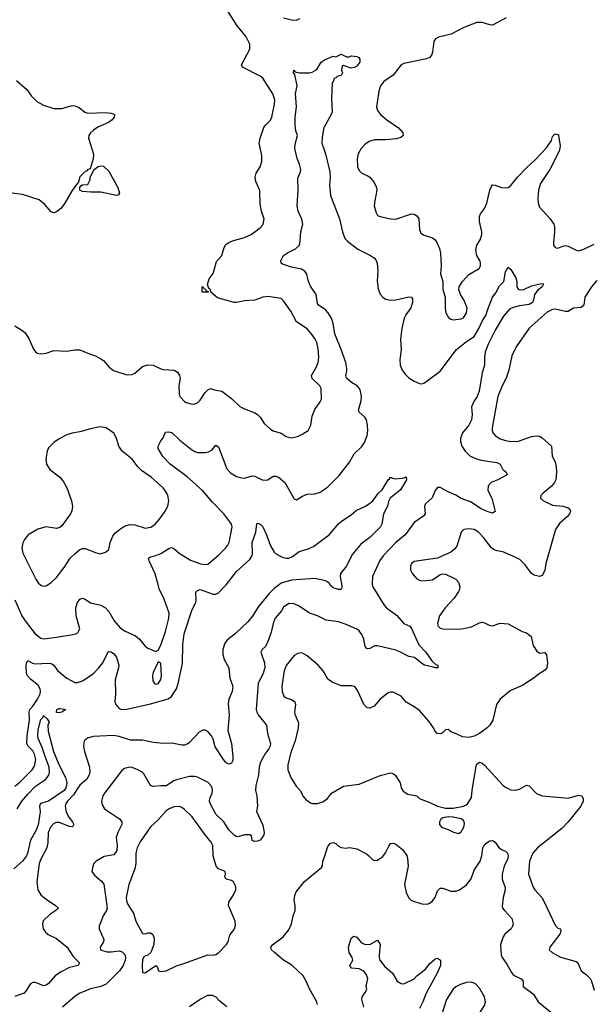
# Model space of a CAD drawing. Header units: inches. Extents: x 1682530 to 1839546, y 640742 to 791647.
# Tile 845 of 923: x 1807668 to 1812055, y 726792 to 734337. Entities that reach past the tile are written whole.
import ezdxf

# ---------------------------------------------------------------- set-up
doc = ezdxf.new("R2010")
doc.units = ezdxf.units.IN
doc.header["$MEASUREMENT"] = 0
for name, color, linetype in [('B8702', 7, 'Continuous'), ('B8703', 7, 'Continuous'), ('B8712', 7, 'Continuous'), ('B8713', 7, 'Continuous')]:
    doc.layers.add(name, color=color, linetype=linetype)

msp = doc.modelspace()

# ---------------------------------------------------------------- linework, layer by layer
at = {"layer": 'B8702', "color": 5}
for points, elevation in [([(1809645.2, 730000), (1809619.4, 729980.6), (1809580.1, 729939.9), (1809498.5, 729841.5), (1809450, 729763), (1809416.2, 729723.8), (1809324.2, 729635.8), (1809258.3, 729581.7), (1809240.3, 729559.7), (1809223.2, 729510), (1809224.7, 729470), (1809236.9, 729430), (1809271.4, 729371.4), (1809278.2, 729290), (1809300.7, 729230), (1809295.6, 729190), (1809270.2, 729129.8), (1809264.8, 729095.2), (1809273.5, 729006.5), (1809262.3, 728890), (1809290.3, 728790), (1809301.3, 728690), (1809299.9, 728660.1), (1809290, 728639), (1809270, 728632.7), (1809250, 728642), (1809230, 728667.3), (1809164.8, 728764.8), (1809150, 728823.7), (1809137.8, 728850), (1809110, 728882.7), (1809090, 728892.8), (1809070, 728892.4), (1809042.5, 728877.5), (1808970, 728799.1), (1808950, 728784.7), (1808930, 728777.6), (1808910, 728777.6), (1808833.2, 728793.2), (1808770, 728790.6), (1808690, 728799.2), (1808610, 728815), (1808516.5, 728816.5), (1808430, 728844.9), (1808387.1, 728853), (1808230, 728843.5), (1808188, 728832), (1808163, 728810), (1808156.4, 728770), (1808164.9, 728730), (1808203.5, 728610), (1808206.2, 728570), (1808201.4, 728550), (1808183.2, 728516.8), (1808130, 728470.8), (1808110, 728446.6), (1808081.5, 728398.5), (1808035.2, 728350), (1808021.1, 728330), (1808016.8, 728310), (1808025.3, 728265.3), (1808045.9, 728225.9), (1808071.8, 728190), (1808081.7, 728170), (1808079.1, 728160.9), (1808070, 728151.8), (1808050, 728155.1), (1807970, 728184.8), (1807950, 728186.6), (1807930, 728178.4), (1807904.3, 728150), (1807887.6, 728110), (1807884.6, 728030), (1807877.1, 727990), (1807833.2, 727910), (1807817.6, 727870), (1807799, 727730), (1807806.5, 727670), (1807830, 727630.4), (1807870, 727598), (1807943.8, 727550), (1807964.9, 727530), (1807946, 727510), (1807898.6, 727481.4), (1807848.1, 727431.9), (1807841.7, 727410), (1807847.4, 727370), (1807865.3, 727345.3), (1807886.9, 727326.9), (1807950, 727297.6), (1808032.9, 727230), (1808078.4, 727158.4), (1808125.3, 727110), (1808115.5, 727090), (1808050, 727074), (1807980.3, 727039.7), (1807940.3, 727010), (1807890, 726951.6), (1807870, 726938.7), (1807850, 726933.3), (1807790, 726959.6), (1807770, 726958.4), (1807751, 726950), (1807713.4, 726890), (1807701.3, 726878.7), (1807630, 726852)], 540), ([(1807630, 728463.2), (1807670, 728494.5), (1807763.4, 728590), (1807781.8, 728618.2), (1807791.4, 728668.6), (1807782.1, 728710), (1807770, 728734.9), (1807733.8, 728770), (1807723.8, 728790), (1807725.7, 728850), (1807744.3, 728970), (1807739.8, 729030), (1807746.8, 729050), (1807770, 729075.8), (1807805, 729130), (1807823.9, 729170), (1807828, 729190), (1807826.3, 729210), (1807810, 729237.8), (1807750, 729284.5), (1807729.1, 729310), (1807721.6, 729330), (1807717.6, 729382.4), (1807719.7, 729410), (1807730, 729425.5), (1807766.5, 729406.5), (1807790, 729400.1), (1807886.4, 729406.4), (1807910, 729404.2), (1807930, 729390.6), (1807958.7, 729350), (1808030, 729291.7), (1808090, 729258.7), (1808110, 729258.7), (1808150, 729271.8), (1808230, 729324.6), (1808274.7, 729370), (1808306.4, 729410), (1808346.9, 729493.1), (1808350, 729496.3), (1808370, 729492.4), (1808390, 729478), (1808410, 729453.4), (1808427.4, 729390), (1808426.3, 729370), (1808400.3, 729279.7), (1808402.2, 729170), (1808397, 729110), (1808404.2, 729090), (1808430, 729059), (1808451.1, 729051.1), (1808490, 729054.4), (1808670, 729094.6), (1808805.9, 729134.1), (1808830, 729150.9), (1808850, 729177.7), (1808868.3, 729210), (1808882.4, 729250), (1808916.7, 729403.3), (1808919, 729550), (1808928.4, 729630), (1808990, 729818), (1809016.3, 729870), (1809020.5, 729890), (1809017.2, 729950), (1809030, 729962.8), (1809050, 729970.3), (1809150, 729935.2), (1809170, 729935.6), (1809190, 729944.9), (1809243.1, 730000)], 540), ([(1807630, 729892.7), (1807683.8, 729770), (1807709.2, 729730), (1807787.8, 729630), (1807830, 729598.5), (1807853.9, 729593.9), (1807950, 729604.4), (1808075.1, 729624.9), (1808105.6, 729634.4), (1808116.6, 729643.4), (1808129.5, 729670), (1808101.4, 729770), (1808098.9, 729830), (1808110, 729870.4), (1808130, 729897), (1808150, 729905.3), (1808170, 729897), (1808210, 729869), (1808290, 729850.2), (1808326.4, 729830), (1808350, 729801.6), (1808391.7, 729730), (1808436.8, 729676.8), (1808470, 729653.8), (1808554.8, 729614.8), (1808585.3, 729590), (1808630, 729536.4), (1808650, 729521.6), (1808710, 729496), (1808730, 729504.7), (1808750, 729544.7), (1808784, 729650), (1808811, 729750), (1808812.6, 729790), (1808776, 729896), (1808736.6, 729976.6), (1808730.5, 730000)], 560), ([(1807840.2, 730000), (1807850, 729997.3), (1807870, 729999.1), (1807871.3, 730000)], 580), ([(1810000, 729743.7), (1809950, 729769.3), (1809888.7, 729790), (1809810, 729844.2), (1809770, 729861.1), (1809730, 729863), (1809690, 729834.5), (1809673.1, 729806.9), (1809626.3, 729750), (1809609.1, 729710), (1809595.9, 729644.1), (1809575.3, 729584.7), (1809550, 729533.2), (1809526, 729510), (1809514.8, 729490), (1809544, 729410), (1809547.2, 729370), (1809534.2, 729330), (1809495.2, 729250), (1809480.9, 729050), (1809484.2, 729030), (1809494, 729010), (1809559.5, 728930), (1809567.4, 728867.4), (1809589, 728790), (1809586.7, 728770), (1809577.3, 728750), (1809545.5, 728710), (1809513.1, 728646.9), (1809502, 728610), (1809496.5, 728550), (1809477.4, 728470), (1809475.8, 728430), (1809485.3, 728390), (1809488.7, 728310), (1809482.6, 728270), (1809530, 728166), (1809541.6, 728110), (1809537.6, 728090), (1809526.7, 728070), (1809510.3, 728050), (1809490, 728042.4), (1809470, 728038.9), (1809450, 728047.3), (1809443.2, 728083.2), (1809431.6, 728091.6), (1809390, 728091), (1809350, 728077.4), (1809330, 728076.2), (1809310, 728089.4), (1809270, 728129.6), (1809231.3, 728191.3), (1809170, 728249.7), (1809126.6, 728330), (1809123.1, 728350), (1809126, 728370), (1809142.6, 728410), (1809145.1, 728430), (1809143, 728450), (1809133.3, 728470), (1809112.2, 728492.2), (1809030, 728532.6), (1809010, 728537.7), (1808970, 728537.7), (1808870, 728513.5), (1808850, 728505.2), (1808790, 728466.3), (1808750, 728467.4), (1808690, 728460.4), (1808669.7, 728470), (1808618.4, 728558.4), (1808607, 728570), (1808572.3, 728590), (1808530, 728606.6), (1808510, 728609.7), (1808470, 728599.7), (1808450, 728583.6), (1808318, 728410), (1808305.3, 728390), (1808294.9, 728350), (1808299.9, 728319.9), (1808317.3, 728290), (1808433.3, 728213.3), (1808450.3, 728190), (1808450.3, 728170), (1808418.9, 728110), (1808406.3, 728070), (1808415.5, 728010), (1808413.2, 727970), (1808390, 727937.6), (1808315.4, 727924.6), (1808254, 727890), (1808236.3, 727870), (1808228.3, 727851.7), (1808222, 727810), (1808240.6, 727780.6), (1808294.8, 727734.8), (1808311.9, 727711.9), (1808336.2, 727550), (1808338, 727530), (1808332.8, 727510), (1808306.5, 727470), (1808277.3, 727390), (1808278.3, 727370), (1808311.8, 727290), (1808310.3, 727270), (1808284.4, 727230), (1808287.7, 727210), (1808334.8, 727194.8), (1808370, 727193.4), (1808430, 727201.2), (1808454.1, 727194.1), (1808473.3, 727173.3), (1808478, 727150), (1808475.2, 727130), (1808459.8, 727090), (1808431.9, 727048.1), (1808330, 726945.6), (1808290, 726927.6), (1808210, 726912.1), (1808125, 726875), (1808090, 726853), (1807994.9, 726770)], 560), ([(1810000, 729335.6), (1809991.6, 729350), (1809954.7, 729390), (1809870, 729463), (1809830, 729484.2), (1809798.6, 729481.5), (1809770, 729465.6), (1809710, 729387.6), (1809693.4, 729346.6), (1809677.6, 729230), (1809678.5, 729190), (1809692.5, 729152.5), (1809710, 729139.5), (1809750, 729128.8), (1809775.3, 729110), (1809781.7, 729090), (1809774.6, 729030), (1809776.7, 729016.7), (1809802.8, 728950), (1809800.7, 728910), (1809778.3, 728810), (1809748.6, 728730), (1809721.5, 728630), (1809721.3, 728590), (1809746.3, 728530), (1809785, 728464.9), (1809817.1, 728430), (1809842.5, 728382.5), (1809860.6, 728360.6), (1809895.6, 728335.6), (1809910.4, 728330.4), (1809950, 728332), (1809990, 728344.9), (1810000, 728352.1)], 580), ([(1807650, 728290.4), (1807683.7, 728350), (1807730, 728403.7), (1807790, 728462.9), (1807866, 728514), (1807891.2, 728548.8), (1807897, 728570), (1807894.6, 728610), (1807862.2, 728690), (1807840.5, 728760.5), (1807810, 728829.5), (1807808.4, 728850), (1807810, 728896), (1807830, 728973.4), (1807844.5, 728990), (1807850, 729004.7), (1807878.8, 728978.8), (1807893.2, 728953.2), (1807884.9, 728930), (1807886.2, 728886.2), (1807927.4, 728730), (1807968.6, 728628.6), (1808019.6, 728530), (1808029.2, 728490), (1808027.8, 728470), (1808022.6, 728450), (1808010, 728429.9), (1807890, 728348.6), (1807828.4, 728330), (1807821.1, 728310), (1807825.8, 728265.9), (1807808.7, 728168.7), (1807794, 728126), (1807750.1, 728050), (1807728.3, 727950), (1807720.1, 727930), (1807690.1, 727890), (1807622.4, 727830)], 520), ([(1809949.7, 726790), (1809944.7, 726810), (1809888.3, 726910), (1809862.6, 726970), (1809838.9, 727010), (1809751.9, 727091.9), (1809689.9, 727129.9), (1809619.7, 727190), (1809597.6, 727210), (1809591.8, 727230), (1809607, 727250), (1809687, 727310), (1809730, 727364), (1809750.8, 727409.2), (1809762.4, 727470), (1809777.6, 727510), (1809778.7, 727550), (1809769.7, 727590.3), (1809774.9, 727625.1), (1809786.6, 727653.4), (1809850, 727733.4), (1809980.5, 727839.5), (1809987.9, 727852.1), (1809991.6, 727890), (1810000, 727914.5)], 560), ([(1808970, 726775.2), (1809050, 726831.6), (1809110, 726861.3), (1809142.4, 726862.4), (1809170, 726850.7), (1809190, 726826), (1809254.6, 726774.6)], 560)]:
    msp.add_lwpolyline(points, dxfattribs=dict(at, elevation=elevation))
for points, elevation in [([(1808730, 729415.3), (1808690, 729335.3), (1808686, 729310), (1808688.5, 729270), (1808700.7, 729250), (1808710, 729244.4), (1808730, 729248.7), (1808750, 729281), (1808754, 729310), (1808750, 729406)], 560), ([(1807970, 729025.1), (1807950, 729029.3), (1807954, 729050), (1807970, 729059.1), (1807979.1, 729059.1), (1808022, 729050), (1807990, 729029.7)], 520), ([(1808890, 728307.1), (1808850, 728304.8), (1808813, 728290), (1808790, 728274.5), (1808730, 728206.2), (1808670, 728151.6), (1808590, 728036.9), (1808568.5, 727991.5), (1808557, 727950), (1808558.1, 727870), (1808551.5, 727830), (1808505.4, 727710), (1808484.4, 727610), (1808485.9, 727585.9), (1808496.1, 727556.1), (1808539.2, 727490), (1808559, 727430), (1808610, 727334), (1808630, 727333), (1808650, 727340.3), (1808670, 727341.1), (1808687.8, 727327.7), (1808697.5, 727297.5), (1808696.8, 727250), (1808671.7, 727188.3), (1808650, 727169.8), (1808621.7, 727158.3), (1808610, 727136), (1808606.5, 727086.5), (1808610, 727036), (1808630, 727032.4), (1808710, 727090.7), (1808721, 727081), (1808732, 727050), (1808750, 727044.9), (1808790, 727049), (1808870, 727087.7), (1808918.7, 727101.3), (1809090, 727164.7), (1809110, 727170.2), (1809153.2, 727170), (1809170, 727173.8), (1809190, 727186.5), (1809253.5, 727250), (1809266, 727270), (1809277.8, 727322.2), (1809314, 727370), (1809322.6, 727397.4), (1809317.8, 727430), (1809266.8, 727550), (1809270, 727575.5), (1809305.7, 727630), (1809323, 727670), (1809323.5, 727690), (1809317.4, 727710), (1809305.1, 727730), (1809290, 727741.3), (1809249.2, 727750), (1809240.7, 727770), (1809245.1, 727790), (1809241.2, 727810), (1809190, 727829.6), (1809173.6, 727850), (1809151, 727931), (1809147.8, 728010), (1809135.8, 728035.8), (1809089.8, 728090), (1808990, 728228.4), (1808930, 728285.1), (1808910, 728299.7)], 580)]:
    msp.add_lwpolyline(points, close=True, dxfattribs=dict(at, elevation=elevation))
at = {"layer": 'B8703', "color": 5}
for points, elevation in [([(1807631.3, 731991.3), (1807693.5, 731953.5), (1807710, 731938), (1807740.4, 731890), (1807772.8, 731812.8), (1807790, 731791), (1807802.5, 731782.5), (1807830, 731777.3), (1807870, 731780.7), (1807930, 731803), (1808030, 731798), (1808090, 731808.2), (1808130, 731807.7), (1808190, 731780.5), (1808250, 731760.5), (1808290, 731738), (1808310, 731724.9), (1808354.9, 731674.9), (1808387.9, 731647.9), (1808490, 731616.3), (1808530, 731619.1), (1808550, 731628), (1808610, 731678.4), (1808650, 731692.2), (1808690, 731688.5), (1808750, 731660.3), (1808770, 731655.3), (1808851.3, 731650), (1808877, 731637), (1808892.7, 731610), (1808896.4, 731590), (1808888.4, 731530), (1808890.4, 731470), (1808895.5, 731450), (1808930, 731410.6), (1808942.9, 731402.9), (1808990, 731390.5), (1809010, 731393), (1809030, 731402), (1809050, 731420.7), (1809090, 731481), (1809110, 731501), (1809129.5, 731510.5), (1809159.3, 731499.3), (1809218, 731490), (1809290, 731433), (1809354, 731374), (1809390, 731354), (1809470, 731324.9), (1809490, 731310.4), (1809510.3, 731290), (1809542.3, 731242.3), (1809590, 731198), (1809610, 731185.7), (1809670, 731167.4), (1809710, 731143.7), (1809750, 731134), (1809796.4, 731143.6), (1809837.6, 731162.4), (1809877, 731190), (1809897.6, 731230), (1809910, 731298), (1809928, 731350), (1809970, 731407.7), (1809980.5, 731430), (1809977.7, 731510), (1809968.4, 731530), (1809908.2, 731588.2), (1809904.5, 731610), (1809942.6, 731677.4), (1809954.6, 731710), (1809961, 731750), (1809955.3, 731815.3), (1809943.6, 731863.6), (1809931.8, 731890), (1809910, 731922.6), (1809869.2, 731969.2), (1809790, 732022), (1809744.2, 732104.2), (1809690, 732183.7), (1809670, 732200.7), (1809570, 732216.9), (1809530, 732211.3), (1809470, 732188.7), (1809390, 732182.4), (1809330, 732169.7), (1809310, 732169.7), (1809184.4, 732204.4), (1809133.2, 732250), (1809130, 732266), (1809118, 732278), (1809108, 732308), (1809120.7, 732350), (1809150, 732391), (1809175.8, 732484.2), (1809217, 732530), (1809234.7, 732590), (1809246.9, 732613.1), (1809269.4, 732630), (1809297.8, 732642.2), (1809391.6, 732668.4), (1809440.9, 732690), (1809510, 732740.7), (1809530, 732766), (1809537.2, 732782.8), (1809542, 732810), (1809521.6, 732870), (1809510, 732926), (1809507.2, 733027.2), (1809476.2, 733096.2), (1809471.6, 733130), (1809479.4, 733160.6), (1809509.6, 733210), (1809522, 733250), (1809524.4, 733295.6), (1809504, 733390), (1809509.7, 733430), (1809538.7, 733510), (1809551, 733529), (1809590, 733568), (1809599.1, 733590), (1809619.7, 733690), (1809622, 733722), (1809608.1, 733768.1), (1809530, 733887.6), (1809510, 733904.7), (1809374, 733974), (1809367.3, 733990), (1809430.8, 734110), (1809430.8, 734150), (1809399.4, 734210), (1809333.6, 734290), (1809145, 734590)], 580), ([(1809690, 734351.8), (1809750, 734335.3), (1809790, 734332.7), (1809813.7, 734346.3)], 580), ([(1810000, 732120.7), (1809958, 732150), (1809950, 732162), (1809939.4, 732230), (1809894.9, 732294.9), (1809879.9, 732330), (1809867.9, 732387.9), (1809851.8, 732410), (1809825.8, 732425.8), (1809750, 732441.2), (1809682.2, 732462.3), (1809671.8, 732471.8), (1809669.6, 732490), (1809689.6, 732530), (1809719.5, 732550), (1809780.2, 732579.8), (1809811.4, 732608.6), (1809818, 732642), (1809821.7, 732710), (1809837.8, 732770), (1809830, 732807.8), (1809801.2, 732870), (1809793, 732910), (1809802.6, 733030), (1809797.7, 733122.3), (1809818.4, 733170), (1809820.7, 733190), (1809811.5, 733230), (1809793.4, 733273.4), (1809775.8, 733350), (1809777.7, 733382.3), (1809797, 733450), (1809784.7, 733484.7), (1809777.7, 733530), (1809778.7, 733590), (1809788, 733670), (1809782, 733770), (1809794, 733830), (1809776, 733916), (1809766, 733930), (1809768, 733950), (1809778, 733938), (1809810.6, 733930.6), (1809889.6, 733930.4), (1809910, 733934.9), (1809943.8, 733956.2), (1809978.4, 734010), (1810000, 734027.8)], 560), ([(1807643, 733870), (1807721.7, 733801.7), (1807758.4, 733750), (1807800.5, 733710), (1807850, 733681.3), (1807930, 733655.6), (1807990, 733655.2), (1808070, 733678), (1808090, 733676.9), (1808123.5, 733663.5), (1808167.7, 733627.7), (1808190, 733621.3), (1808326, 733626), (1808370, 733619.5), (1808394.8, 733610), (1808393, 733590), (1808377.1, 733570), (1808348, 733550), (1808267.8, 733512.2), (1808232.7, 733490), (1808210.4, 733470), (1808197.6, 733450), (1808194.9, 733430), (1808233.4, 733306.6), (1808230.7, 733270), (1808207.1, 733192.9), (1808190, 733188.7), (1808182.5, 733177.5), (1808170, 733173.6), (1808130, 733133.6), (1808115.3, 733084.7), (1808110, 733084), (1808070, 733029), (1808010, 732924), (1807982.8, 732890), (1807950, 732863.7), (1807930, 732856), (1807910, 732865.2), (1807860.1, 732920.1), (1807816.9, 732956.9), (1807690, 732996.1), (1807610, 733007.1)], 580), ([(1810000, 733514.4), (1809997.4, 733510), (1809984.1, 733435.9), (1809982.3, 733390), (1810000, 733340.6)], 560), ([(1807871.3, 730000), (1807910, 730024.9), (1807950, 730062), (1808010, 730140.5), (1808055.4, 730210), (1808092.4, 730247.6), (1808130, 730276.4), (1808150, 730283.7), (1808170, 730283.7), (1808250, 730253), (1808285.2, 730245.2), (1808324.5, 730255.5), (1808350, 730278), (1808361.3, 730330), (1808380.8, 730379.2), (1808398, 730402), (1808432, 730430), (1808470, 730454.9), (1808510, 730468.9), (1808550, 730465.2), (1808630, 730440.2), (1808672.8, 730447.2), (1808705.6, 730470), (1808740.5, 730510), (1808782.9, 730570), (1808802, 730610), (1808809.6, 730650), (1808803.6, 730690), (1808795.1, 730710), (1808766.9, 730750), (1808677.2, 730830), (1808601.6, 730881.6), (1808572.2, 730910), (1808530, 730968.4), (1808454.3, 731030), (1808428, 731070), (1808409.6, 731129.7), (1808389.5, 731169.5), (1808330, 731209), (1808283.5, 731216.5), (1808210, 731202.7), (1808130, 731178), (1808070, 731169.5), (1808030, 731157), (1807970, 731125.1), (1807930, 731096.2), (1807890, 731055.1), (1807878.7, 731030), (1807867.2, 730970), (1807872.7, 730930), (1807899.1, 730890), (1807974.4, 730834.4), (1808001.4, 730801.4), (1808028.9, 730748.9), (1808064.4, 730650), (1808072.2, 730607.8), (1808066.9, 730573.1), (1808057.1, 730550), (1807990, 730459), (1807974.9, 730445.1), (1807950, 730439.3), (1807870, 730449.6), (1807807.1, 730432.9), (1807734, 730390), (1807705.5, 730354.5), (1807692.5, 730327.5), (1807685.5, 730290), (1807692.4, 730250), (1807793, 730050), (1807810, 730022.8), (1807830, 730002.8), (1807840.2, 730000)], 580), ([(1808730.5, 730000), (1808706.6, 730090), (1808659.8, 730190), (1808655.1, 730210), (1808670, 730221.7), (1808710, 730231.1), (1808750, 730247.1), (1808810, 730284), (1808830, 730291.5), (1808850, 730285.3), (1808890, 730250.3), (1808976.6, 730196.6), (1809052.8, 730167.2), (1809090, 730161.1), (1809110, 730165.3), (1809190, 730233.4), (1809247.8, 730290), (1809262.6, 730310), (1809272.1, 730330), (1809296.3, 730450), (1809291.2, 730470), (1809278.9, 730490), (1809232.1, 730550), (1809141.7, 730641.7), (1809070, 730725.5), (1808950, 730835), (1808820.7, 730930), (1808765.1, 730990), (1808729.2, 731050), (1808729, 731070), (1808749.2, 731110), (1808767, 731133), (1808784.5, 731175.5), (1808810, 731179.3), (1808835.5, 731170), (1808894.9, 731114.9), (1808984.1, 731044.1), (1809010, 731027.7), (1809030, 731021.5), (1809090, 731020.2), (1809114.5, 731025.5), (1809140.8, 731039.2), (1809170, 731077.3), (1809190, 731064), (1809256.2, 730896.2), (1809283.8, 730863.8), (1809330, 730837.1), (1809370, 730825.5), (1809390, 730824.9), (1809450, 730842), (1809470, 730838), (1809526, 730810), (1809550, 730807.4), (1809570, 730812.2), (1809610, 730838), (1809630, 730838), (1809650, 730830.5), (1809700.5, 730790), (1809770, 730666), (1809790, 730658), (1809833.8, 730686.2), (1809870, 730700.7), (1809930, 730704.9), (1809970, 730715.5), (1810000, 730736.3)], 560), ([(1809243.1, 730000), (1809250, 730007.2), (1809330, 730108.6), (1809430, 730200.4), (1809448.4, 730230), (1809452.5, 730247.5), (1809449.2, 730330), (1809476.8, 730410), (1809485.3, 730474.7), (1809490, 730478), (1809510, 730470.3), (1809530.1, 730450.1), (1809558.6, 730390), (1809590, 730306), (1809616.4, 730256.4), (1809626.6, 730246.6), (1809679, 730219), (1809710, 730210.3), (1809730, 730211.4), (1809757.5, 730222.5), (1809810, 730260.9), (1809878.6, 730281.4), (1809918.9, 730301.1), (1810000, 730361)], 540), ([(1810000, 730039.2), (1809930, 730054.8), (1809750, 730041.6), (1809670, 730018.6), (1809645.2, 730000)], 540)]:
    msp.add_lwpolyline(points, dxfattribs=dict(at, elevation=elevation))
at = {"layer": 'B8703', "color": 5, "elevation": 580}
for points in [[(1808410, 732989.6), (1808290, 733016.2), (1808215.5, 733015.5), (1808150, 733021.2), (1808129.2, 733030), (1808129, 733051), (1808136.4, 733063.6), (1808148.7, 733071.3), (1808190, 733074), (1808208, 733110), (1808208, 733130), (1808238, 733190), (1808270, 733211), (1808290, 733216), (1808310, 733213.4), (1808350, 733176), (1808420.4, 733050), (1808432.8, 733007.2), (1808424.5, 732995.5)], [(1809110, 732248), (1809066, 732250), (1809066, 732290), (1809070, 732292), (1809078, 732278), (1809092.7, 732272.7), (1809098, 732258), (1809114, 732254)]]:
    msp.add_lwpolyline(points, close=True, dxfattribs=at)
at = {"layer": 'B8712', "color": 5}
for points, elevation in [([(1810370.4, 730000), (1810372.7, 729990), (1810461.1, 729850), (1810478.4, 729830), (1810555.1, 729775.1), (1810610, 729710.3), (1810656.4, 729690), (1810670, 729670.6), (1810725.5, 729545.5), (1810779.5, 729490), (1810824.4, 729424.4), (1810855.9, 729395.9), (1810870.7, 729390), (1810871.3, 729370), (1810850, 729369.5), (1810836.5, 729376.5), (1810770, 729392), (1810750, 729402.9), (1810692.7, 729450), (1810650, 729458.3), (1810576.3, 729496.3), (1810550, 729504.7), (1810410, 729539.3), (1810390, 729539.8), (1810350, 729519.6), (1810330, 729515.1), (1810314.7, 729534.7), (1810304.9, 729590), (1810290, 729625.4), (1810270, 729655.1), (1810250, 729668), (1810170, 729703.5), (1810110, 729722.7), (1810015.6, 729735.6), (1810000, 729743.7)], 560), ([(1811037.5, 730000), (1811040.3, 729990), (1811038, 729970), (1811030, 729955.1), (1810996.5, 729903.5), (1810927, 729830), (1810885.2, 729770), (1810869.3, 729709.3), (1810874, 729690), (1810890, 729675.3), (1810910, 729669.1), (1811030, 729667.2), (1811068.7, 729671.3), (1811130, 729684.9), (1811190, 729715.5), (1811210, 729719.1), (1811230, 729716.3), (1811270, 729694.9), (1811290, 729692.7), (1811350, 729713.4), (1811410, 729707.7), (1811518, 729650), (1811550, 729639.1), (1811586.8, 729610), (1811602, 729542), (1811630, 729498.8), (1811650, 729483), (1811690, 729487.3), (1811704.9, 729470), (1811711.8, 729408.2), (1811706.7, 729370), (1811689.1, 729350.9), (1811640.2, 729319.8), (1811610, 729294), (1811522.2, 729237.8), (1811426.4, 729193.6), (1811349.4, 729130.6), (1811320.8, 729090), (1811291.7, 728970), (1811270.3, 728930), (1811250.3, 728910), (1811190, 728867.1), (1811150, 728847.6), (1811110, 728836.2), (1811060.7, 728840.7), (1811007.3, 728867.3), (1810976.6, 728876.6), (1810950, 728898), (1810930, 728896), (1810907.7, 728872.3), (1810894.2, 728865.8), (1810867.6, 728867.6), (1810847.3, 728887.3), (1810838, 728910), (1810801.4, 728961.4), (1810730, 729043.5), (1810690, 729072.4), (1810630, 729106.3), (1810590, 729153.6), (1810530, 729182.9), (1810510, 729185.1), (1810490, 729179.5), (1810430.4, 729130), (1810384.4, 729075.6), (1810350, 729060.7), (1810330, 729064.5), (1810307.6, 729087.6), (1810257.2, 729197.2), (1810239.5, 729219.5), (1810230, 729227.3), (1810210, 729233.6), (1810130, 729232.3), (1810061.5, 729261.5), (1810030, 729284), (1810000, 729335.6)], 580), ([(1810134.8, 730000), (1810136.5, 729990), (1810130.3, 729969.7), (1810110, 729969.5), (1810070, 729982.9), (1810051, 730000)], 540), ([(1810000, 728352.1), (1810025.1, 728370), (1810057.4, 728410), (1810150, 728463.8), (1810270, 728479.6), (1810430, 728546.7), (1810510, 728564.9), (1810530, 728560.7), (1810546.2, 728546.2), (1810582.8, 728490), (1810590.5, 728450), (1810605.5, 728425.5), (1810642, 728402), (1810710, 728390.7), (1810731, 728370), (1810750, 728360.5), (1810810, 728339.5), (1810870, 728311.5), (1810930, 728295.5), (1810990, 728294.2), (1811069, 728310), (1811095.5, 728324.5), (1811130, 728376), (1811134.2, 728430), (1811164.2, 728615.8), (1811170, 728631.3), (1811190, 728646.8), (1811210, 728640.7), (1811230, 728624.9), (1811371.8, 728470), (1811390, 728455.2), (1811430, 728436), (1811470, 728432.2), (1811498, 728442), (1811550.5, 728470.5), (1811570, 728467.3), (1811626.9, 728406.9), (1811670.4, 728390.4), (1811870, 728372), (1811950, 728394.4), (1811974.8, 728390), (1811986, 728366), (1811984.2, 728350), (1811966.9, 728310), (1811870, 728191), (1811821, 728139), (1811635.6, 727990), (1811599.1, 727950), (1811574.7, 727890), (1811565.5, 727790), (1811600.9, 727690), (1811613.4, 727670), (1811667.8, 727610), (1811683.8, 727583.8), (1811770, 727398.8), (1811790, 727374.8), (1811811.3, 727370), (1811814, 727350), (1811804.9, 727330), (1811728.5, 727230), (1811724.4, 727210), (1811748, 727190), (1811810, 727154.5), (1811930, 727119.3), (1811942.8, 727110), (1811970, 727048), (1812010, 727018), (1812037.6, 726990), (1812049, 726969), (1812070, 726901)], 580), ([(1810000, 727914.5), (1810030, 728002), (1810050, 728027.2), (1810070, 728033.1), (1810090, 728025.3), (1810107.8, 728007.8), (1810130, 727994.7), (1810170, 727988.7), (1810190, 727994), (1810210, 727992.2), (1810250, 727983.1), (1810324.4, 727944.4), (1810344, 727930), (1810370, 727901), (1810390, 727894.8), (1810410, 727897.3), (1810450, 727926), (1810470, 727952.7), (1810495, 728004.9), (1810510, 728024.4), (1810530, 728027), (1810550, 728019.5), (1810599.6, 727979.6), (1810633.6, 727933.6), (1810640.3, 727910), (1810643.7, 727850), (1810616.4, 727710), (1810628.7, 727650), (1810646, 727610), (1810670, 727587.3), (1810750, 727562.8), (1810790, 727558.8), (1810810, 727566.8), (1810830, 727584), (1810850, 727610.8), (1810870, 727660.7), (1810890, 727681.6), (1810910, 727681.3), (1810970, 727658.9), (1811010, 727658), (1811038, 727670), (1811090, 727708.2), (1811125.9, 727754.1), (1811150, 727820.7), (1811195.6, 727890), (1811208.7, 727930), (1811215.6, 727990), (1811230, 728015.8), (1811250, 728031.8), (1811270, 728044.4), (1811290, 728047.7), (1811310, 728034), (1811336.5, 727996.5), (1811359.6, 727979.6), (1811390, 727965.5), (1811405.5, 727950), (1811410.2, 727930.2), (1811407.1, 727910), (1811378.8, 727850), (1811364.4, 727790), (1811364, 727750), (1811388.1, 727688.1), (1811388.1, 727670), (1811371.3, 727610), (1811365.1, 727545.1), (1811367.3, 727530), (1811381.6, 727510), (1811437.6, 727450), (1811448.4, 727410), (1811444.4, 727390), (1811432.7, 727370), (1811384.4, 727330), (1811372, 727310), (1811350.4, 727250), (1811355.5, 727170), (1811364, 727150), (1811400.9, 727100.9), (1811434.9, 727034.9), (1811450, 727015.5), (1811510, 726987.3), (1811524.9, 726970), (1811526, 726930), (1811603.6, 726870), (1811640.9, 726810), (1811750, 726721.3)], 560), ([(1810304.7, 726770), (1810288.4, 726831.5), (1810291.3, 726850), (1810318.9, 726890), (1810327.3, 726910), (1810321.2, 726930), (1810335.4, 726990), (1810322.8, 727022.8), (1810305.6, 727045.6), (1810270, 727064.4), (1810210, 727069.6), (1810197.2, 727090), (1810219.3, 727130), (1810215.1, 727150), (1810192, 727190), (1810186, 727230), (1810203.7, 727290), (1810210, 727301), (1810226.8, 727313.2), (1810250, 727306.8), (1810285.3, 727265.3), (1810310, 727253.4), (1810350, 727251), (1810410, 727284.7), (1810430.3, 727250.3), (1810421.1, 727170), (1810421.1, 727150), (1810427.2, 727130), (1810463.9, 727083.9), (1810523.7, 727030), (1810560.5, 726970), (1810590, 726950.5), (1810610, 726948.2), (1810690, 726987.2), (1810710, 727010.4), (1810777.5, 727062.5), (1810810, 727103.8), (1810850, 727140.7), (1810870, 727144.7), (1810890.6, 727130.6), (1810892.4, 727090), (1810865.7, 727030), (1810782.6, 726877.4), (1810755.8, 726810), (1810730, 726760.5)], 540)]:
    msp.add_lwpolyline(points, dxfattribs=dict(at, elevation=elevation))
for points, elevation in [([(1810950, 728228.6), (1810910, 728222.3), (1810893.7, 728210), (1810884.2, 728190), (1810883.2, 728170), (1810898.4, 728150), (1810950, 728132.9), (1810990.2, 728110.2), (1811030, 728100.8), (1811050, 728113.4), (1811070.7, 728150), (1811075.5, 728175.6), (1811072.8, 728192.8), (1811064.4, 728204.4), (1811050, 728213.7), (1810990, 728226.2)], 580), ([(1811130, 726960.7), (1811090, 726958.7), (1811050, 726946.3), (1811010, 726926), (1810990, 726907.6), (1810938.9, 726830), (1810899.6, 726710), (1810902.3, 726610), (1810910, 726582.8), (1810923.7, 726563.7), (1810950, 726550.4), (1810970, 726547.6), (1811070, 726549.1), (1811090, 726559.5), (1811110, 726577.6), (1811168.3, 726650), (1811193.6, 726726.4), (1811230, 726782), (1811237.2, 726810), (1811230, 726849.2), (1811190, 726916), (1811161.2, 726950)], 560)]:
    msp.add_lwpolyline(points, close=True, dxfattribs=dict(at, elevation=elevation))
at = {"layer": 'B8713', "color": 5}
for points, elevation in [([(1811394.8, 734350), (1811290, 734295.6), (1811270, 734296.9), (1811210, 734316.3), (1811170, 734315.1), (1811070, 734277.6), (1810973, 734227), (1810876.2, 734203.8), (1810854, 734190), (1810840.5, 734170), (1810831.7, 734088.3), (1810826.4, 734070), (1810810, 734047), (1810783.9, 734036.1), (1810610, 734002), (1810590.8, 733990), (1810530, 733912), (1810458, 733862), (1810432.7, 733830), (1810418.4, 733790), (1810401.3, 733670), (1810410, 733640.7), (1810432.2, 733610), (1810481.3, 733570), (1810570, 733508.7), (1810603.8, 733470), (1810605.5, 733450), (1810587.2, 733432.8), (1810555.9, 733424.1), (1810470, 733415.6), (1810390, 733416), (1810350, 733406.3), (1810315.9, 733384.1), (1810283.8, 733350), (1810262.4, 733310), (1810254.4, 733270), (1810257.1, 733210), (1810270, 733181), (1810290, 733160.7), (1810330, 733144), (1810350.8, 733130), (1810383, 733090), (1810401.3, 733050), (1810403.7, 733030), (1810387.6, 732950), (1810384.6, 732910), (1810398, 732858), (1810410, 732837.3), (1810430, 732827.7), (1810510.4, 732810.4), (1810548.7, 732808.7), (1810670, 732848.8), (1810690, 732846.7), (1810710, 732834.9), (1810726.7, 732810), (1810730.4, 732730), (1810742, 732702), (1810766.2, 732686.2), (1810830, 732666), (1810850, 732650.5), (1810864.9, 732630), (1810884.2, 732584.2), (1810892.5, 732547.5), (1810896.3, 732450), (1810890.6, 732390), (1810910.5, 732330), (1810910.6, 732270), (1810928, 732210), (1810926.4, 732130), (1810932.7, 732090), (1810954.4, 732054.4), (1810970, 732041), (1810990, 732036), (1811050, 732044.9), (1811067.1, 732052.9), (1811089.8, 732090.2), (1811095.3, 732130), (1811070.9, 732190.9), (1811044.5, 732230), (1811032, 732270), (1811034.5, 732290), (1811059.5, 732330), (1811110, 732383), (1811189, 732430), (1811197.2, 732450), (1811199, 732470), (1811194.6, 732485.4), (1811169.3, 732530), (1811162, 732570), (1811169.6, 732610), (1811195.6, 732650), (1811209.7, 732690), (1811209.7, 732710), (1811190.9, 732790), (1811191.8, 732828.2), (1811199.1, 732850), (1811228.3, 732890), (1811245.7, 732930), (1811270, 733031), (1811281.7, 733058.3), (1811290, 733070.6), (1811310, 733068), (1811358, 733050), (1811390, 733047.2), (1811410, 733051.8), (1811430, 733067.2), (1811481.5, 733130), (1811550, 733202), (1811617.6, 733262.4), (1811705, 733355), (1811741.3, 733410), (1811750, 733441), (1811770, 733462.8), (1811790, 733458), (1811794.8, 733450), (1811808.2, 733370), (1811805.7, 733350), (1811800.3, 733330), (1811730.2, 733190), (1811658.1, 733081.9), (1811643.8, 733030), (1811638, 732970), (1811640.2, 732930), (1811650, 732901.3), (1811731.6, 732810), (1811758.9, 732770), (1811766, 732750), (1811766, 732710), (1811756.4, 732630), (1811758, 732610), (1811770, 732590.8), (1811790, 732586), (1811830, 732602.6), (1811850, 732605.8), (1811870, 732602.2), (1811930, 732570.2), (1811950, 732566.5), (1811990, 732578.3), (1812070, 732616.1)], 580), ([(1810000, 734027.8), (1810002.7, 734030), (1810070, 734056), (1810090, 734052), (1810130, 734071.3), (1810171.1, 734051.1), (1810190, 734051), (1810210, 734059.1), (1810250, 734054.9), (1810266.2, 734046.2), (1810274.2, 734034.2), (1810274.9, 734010), (1810250, 733980.7), (1810230, 733969.5), (1810206.3, 733966.3), (1810150, 733986), (1810138, 733982), (1810134, 733950), (1810142, 733930), (1810132, 733910), (1810098, 733902), (1810094, 733890), (1810074, 733886), (1810074, 733874), (1810062, 733850), (1810058, 733730), (1810062, 733630), (1810055.5, 733610), (1810000, 733514.4)], 560), ([(1810000, 733340.6), (1810010.9, 733310), (1810044.2, 733170), (1810046.1, 733130), (1810040.9, 733070), (1810050.2, 732990.2), (1810118.2, 732810), (1810140.6, 732710), (1810160, 732660), (1810178.7, 732638.7), (1810258.7, 732578.7), (1810356.3, 732530), (1810385.5, 732510), (1810396.5, 732496.5), (1810405.7, 732470), (1810411.2, 732411.2), (1810406.5, 732333.5), (1810415.3, 732275.3), (1810430, 732233.4), (1810450.4, 732210), (1810470, 732195.3), (1810510, 732187.4), (1810550, 732190.2), (1810650, 732212.2), (1810670, 732210.5), (1810677.3, 732197.3), (1810677, 732170), (1810664.9, 732130), (1810625.2, 732074.8), (1810614, 732050), (1810596, 731970), (1810585.2, 731890), (1810591.1, 731810), (1810581.6, 731730), (1810582.4, 731690), (1810598, 731650), (1810620.4, 731620.4), (1810650, 731591.8), (1810690, 731566), (1810730, 731548.8), (1810750, 731547), (1810770, 731553.7), (1810890, 731643.6), (1811015.6, 731810), (1811090.8, 731870), (1811150.3, 731909.7), (1811184.7, 731970), (1811210, 732026), (1811239.2, 732070), (1811250.9, 732110.9), (1811290.7, 732210), (1811317, 732243), (1811343.1, 732296.9), (1811377.7, 732330), (1811390, 732404.7), (1811410, 732441), (1811430, 732422), (1811470, 732358.4), (1811475.5, 732330), (1811475.5, 732290), (1811490.2, 732270.2), (1811510, 732266), (1811530, 732269.1), (1811590, 732297.8), (1811653.8, 732313.8), (1811676.3, 732316.3), (1811681, 732310), (1811670.5, 732290), (1811636.9, 732263.1), (1811612.4, 732230), (1811605.3, 732190), (1811596.5, 732170), (1811570, 732154), (1811496.7, 732143.3), (1811449.3, 732130.7), (1811421.7, 732118.3), (1811374.5, 732065.5), (1811310, 731956.9), (1811256.1, 731850), (1811233.6, 731790), (1811228.3, 731750), (1811230.2, 731690), (1811210.9, 731630), (1811187.9, 731490), (1811172.8, 731450), (1811146, 731410), (1811129.4, 731370), (1811135.4, 731310), (1811128.6, 731271.4), (1811110, 731229.6), (1811060.3, 731170), (1811044, 731130), (1811044.8, 731104.8), (1811054.3, 731070), (1811081.7, 731030), (1811115.6, 730995.6), (1811155.7, 730975.7), (1811201.4, 730961.4), (1811324.5, 730944.5), (1811348, 730930), (1811370.4, 730890.4), (1811396, 730870), (1811402.8, 730850), (1811330.8, 730810), (1811278.8, 730790), (1811255.8, 730764.2), (1811254, 730730), (1811285.7, 730670), (1811310, 730569), (1811290, 730556), (1811250, 730567.3), (1811203, 730590), (1811122.4, 730642.4), (1811050, 730668.7), (1811010, 730694.6), (1810950, 730717.8), (1810890, 730751), (1810868.1, 730751.9), (1810851.6, 730728.5), (1810828.1, 730671.9), (1810778.7, 730630), (1810770, 730612.7), (1810774.4, 730550), (1810764.9, 730535.1), (1810690, 730483), (1810621.7, 730390), (1810550.1, 730329.9), (1810452.1, 730227.9), (1810428.2, 730191.8), (1810370.3, 730070), (1810368.2, 730010), (1810370.4, 730000)], 560), ([(1812090, 732338), (1812049.6, 732290.4), (1811998, 732210), (1811989, 732150), (1811970, 732132.1), (1811910, 732126.3), (1811870, 732099.7), (1811850, 732100.3), (1811770, 732119.4), (1811750, 732117), (1811710, 732095.9), (1811570, 731972.8), (1811470.9, 731829.1), (1811438.2, 731761.8), (1811414.9, 731650), (1811394.4, 731590), (1811363.2, 731530), (1811330.9, 731450), (1811288.7, 731208.7), (1811287, 731190), (1811294, 731170), (1811310.5, 731150), (1811350, 731124.6), (1811390, 731111.6), (1811430, 731105.8), (1811490, 731107.3), (1811590, 731142.4), (1811630, 731147.1), (1811650, 731144.4), (1811670, 731132.9), (1811743, 731070), (1811748.2, 730991.8), (1811771.3, 730950), (1811779.1, 730910), (1811780.7, 730870), (1811774.8, 730810), (1811766, 730790), (1811740.7, 730759.3), (1811678, 730710), (1811660.7, 730690), (1811658.8, 730670), (1811681, 730650), (1811750, 730618), (1811830, 730608.7), (1811870, 730597.1), (1811880.7, 730590), (1811887.7, 730570), (1811879.3, 730550), (1811863.8, 730530), (1811804.3, 730475.7), (1811772.4, 730430), (1811699.5, 730170), (1811690, 730115.3), (1811670, 730079), (1811650, 730069.2), (1811610, 730079.3), (1811590, 730094.5), (1811540.6, 730160.6), (1811499.6, 730199.6), (1811470, 730216.8), (1811370, 730259.8), (1811326.4, 730266.4), (1811298.2, 730278.2), (1811283, 730290), (1811221.3, 730370), (1811182, 730410), (1811150, 730429.8), (1811110, 730436), (1811070.3, 730429.7), (1811050.4, 730410), (1811016.8, 730303.2), (1810999.8, 730280.2), (1810970, 730256.4), (1810870, 730209.7), (1810690, 730184.2), (1810670.5, 730170), (1810663.1, 730150), (1810662.5, 730122.5), (1810676.4, 730090), (1810710, 730053.4), (1810730, 730042), (1810750, 730037.1), (1810830, 730043.7), (1810890, 730086.7), (1810910, 730090.4), (1810930, 730087.2), (1810990, 730060.3), (1811009, 730049), (1811030, 730026.8), (1811037.5, 730000)], 580), ([(1810000, 730736.3), (1810030, 730757.1), (1810115.5, 730844.5), (1810193.5, 730946.5), (1810230, 731010.4), (1810290, 731066), (1810310, 731097.3), (1810330.9, 731150), (1810335.3, 731190), (1810333.5, 731230), (1810324.7, 731270), (1810311.5, 731290), (1810269, 731329), (1810264.4, 731344.4), (1810285, 731415), (1810286.6, 731450), (1810279.8, 731490), (1810271.4, 731511.4), (1810254.5, 731530), (1810210, 731556.5), (1810172.2, 731590), (1810165.7, 731610), (1810174.9, 731645.1), (1810174.8, 731665.2), (1810165.7, 731710), (1810130.8, 731810.8), (1810081.4, 731930), (1810068.7, 732010), (1810056.1, 732050), (1810032.1, 732090), (1810012.2, 732112.2), (1810000, 732120.7)], 560), ([(1810000, 730361), (1810039.3, 730390), (1810110, 730474), (1810130, 730490.8), (1810210, 730546), (1810244.7, 730575.3), (1810318, 730610), (1810350, 730631), (1810372.7, 730650), (1810414.9, 730705.1), (1810445.1, 730734.9), (1810490, 730811.3), (1810502, 730818), (1810510, 730831.3), (1810523.6, 730823.6), (1810550, 730819.1), (1810614.6, 730825.4), (1810630, 730834), (1810630.5, 730810), (1810584.9, 730735.1), (1810506, 730670), (1810494.4, 730645.6), (1810486, 730610), (1810455.5, 730550), (1810442.8, 730470), (1810433.4, 730450), (1810350.3, 730370), (1810281.1, 730318.9), (1810218.9, 730241.1), (1810170, 730146.9), (1810126.8, 730093.2), (1810122.8, 730070), (1810134.8, 730000)], 540), ([(1810051, 730000), (1810050, 730000.9), (1810038.4, 730018.4), (1810015.7, 730035.7), (1810000, 730039.2)], 540)]:
    msp.add_lwpolyline(points, dxfattribs=dict(at, elevation=elevation))

doc.saveas('drawing.dxf')
